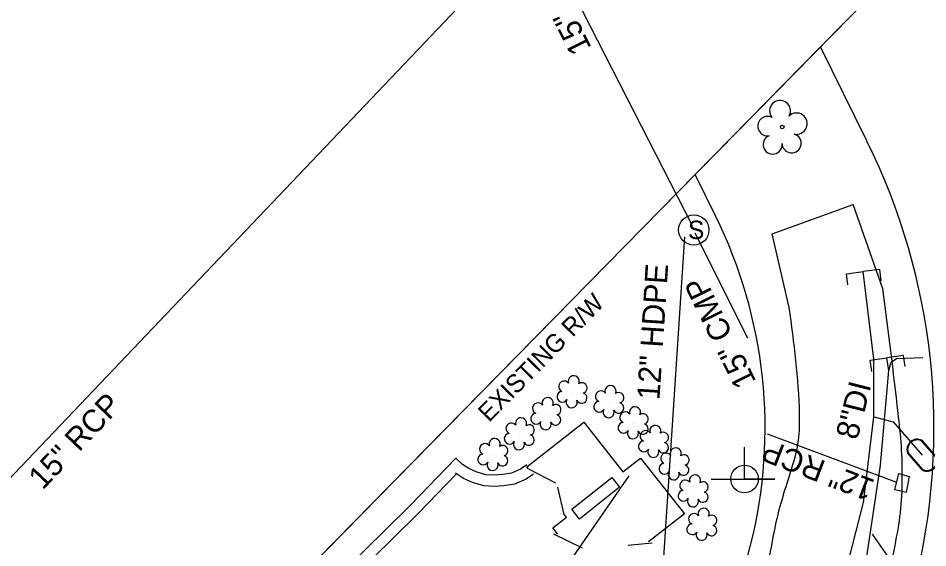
# Model space of a CAD drawing. Extents: x 1627482 to 1629573, y 760826 to 766301.
# Drawn here: x 1628624 to 1628785.6, y 761058 to 761152 of the extents above; entities that cross this region are included whole.
import ezdxf

# ---------------------------------------------------------------- set-up
doc = ezdxf.new("R2010")
doc.units = 0
for name, color, linetype in [('Exist Building', 7, 'Continuous'), ('Exist Building Leader', 7, 'Continuous'), ('Exist Other Culture Area Outline', 7, 'Continuous'), ('Exist Other Culture Fence Line', 7, 'Continuous'), ('Exist Other Culture Gate', 7, 'Continuous'), ('Exist Right of Way Line', 7, 'Continuous'), ('Exist Right of Way Line Text', 7, 'Continuous'), ('Exist Roads Curbs', 7, 'Continuous'), ('Exist Roads EOP', 7, 'Continuous'), ('Exist Roads EOP Other', 7, 'Continuous'), ('Exist Structure Minor Drop Inlet', 7, 'Continuous'), ('Exist Structure Minor Pipes CMP 15 Inch', 7, 'Continuous'), ('Exist Structure Minor Pipes CMP 15 Inch Text', 7, 'Continuous'), ('Exist Structure Minor Pipes HDPE 12 Inch', 7, 'Continuous'), ('Exist Structure Minor Pipes HDPE 12 Inch Text', 7, 'Continuous'), ('Exist Structure Minor Pipes RCP 12 Inch', 7, 'Continuous'), ('Exist Structure Minor Pipes RCP 12 Inch Text', 7, 'Continuous'), ('Exist Structure Minor Pipes RCP 15 Inch', 7, 'Continuous'), ('Exist Structure Minor Pipes RCP 15 Inch Text', 7, 'Continuous'), ('Exist Structure Minor Storm Sewer Manhole CELL', 7, 'Continuous'), ('Exist Utilities Gas UG Line SUE', 7, 'Continuous'), ('Exist Utilities Gas UG Line SUE Leader', 7, 'Continuous'), ('Exist Utilities Power Joint Use Telephone CELL', 7, 'Continuous'), ('Exist Utilities Water Meter CELL', 7, 'Continuous'), ('Exist Utilities Water UG Line SUE', 7, 'Continuous'), ('Exist Utilities Water UG Line SUE Text', 7, 'Continuous'), ('Exist Vegetation Shrub CELL', 7, 'Continuous'), ('Exist Vegetation Tree CELL', 7, 'Continuous')]:
    doc.layers.add(name, color=color, linetype=linetype)

# ---------------------------------------------------------------- blocks, each defined once
blk = doc.blocks.new('EXIST UTILITIES POWER JOINT USE TELEPHONE')
at = {"layer": 'Exist Utilities Power Joint Use Telephone CELL'}
blk.add_line((0, 0), (0, 0), dxfattribs=at)
blk.add_lwpolyline([(-0.1188, 0), (0.108, -0.0008), (0, -0.0004), (0, 0.1125)], dxfattribs=at)
blk.add_circle((0, 0.0001), 0.049, dxfattribs=at)
blk = doc.blocks.new('EXIST UTILITIES WATER METER')
at = {"layer": 'Exist Utilities Water Meter CELL'}
blk.add_line((0, 0), (0, 0), dxfattribs=at)
for points in [[(-0.0408, 0.034), (0.0408, 0.034)], [(-0.0408, 0.0312), (0.0408, 0.0312)], [(0.0408, -0.0312), (-0.0413, -0.0312)], [(0.0408, -0.034), (-0.0413, -0.034)]]:
    blk.add_lwpolyline(points, dxfattribs=at)
for centre, radius, start, end in [((-0.0261, -0.0001), 0.0371, 113.178, 245.9794), ((0.0259, 0), 0.0371, 293.6483, 66.3084), ((-0.0259, -0.0001), 0.0347, 115.3009, 243.7824), ((0.0261, 0), 0.0345, 295.1272, 64.8728)]:
    blk.add_arc(centre, radius, start, end, dxfattribs=at)

msp = doc.modelspace()

# ---------------------------------------------------------------- linework, layer by layer
at = {"layer": 'Exist Building'}
for points in [[(1628714.66, 761072.02), (1628714.36, 761072.4), (1628724.45, 761080.33), (1628731.41, 761071.48), (1628734.55, 761073.95), (1628742.35, 761064.04), (1628735.99, 761059.06)], [(1628719.86, 761060.46), (1628718.99, 761061.58), (1628721.39, 761063.47), (1628721, 761063.96)]]:
    msp.add_lwpolyline(points, dxfattribs=at)
at = {"layer": 'Exist Building Leader'}
msp.add_lwpolyline([(1628732.48, 761070.77), (1628720.27, 761053.14)], dxfattribs=at)
at = {"layer": 'Exist Other Culture Area Outline'}
msp.add_lwpolyline([(1628722.35, 761064.85), (1628729.42, 761070.48), (1628730.79, 761068.76), (1628723.72, 761063.13)], close=True, dxfattribs=at)
at = {"layer": 'Exist Other Culture Fence Line'}
for p, q in [((1628766.5, 761146.93), (1628812.44, 761193.67)), ((1628744.24, 761124.27), (1628766.5, 761146.93)), ((1628654.56, 761033.01), (1628744.24, 761124.27))]:
    msp.add_line(p, q, dxfattribs=at)
at = {"layer": 'Exist Other Culture Gate'}
for points in [[(1628714.66, 761072.02), (1628719.43, 761069.57)], [(1628721, 761063.96), (1628719.85, 761068.79)], [(1628719.09, 761060.48), (1628724.16, 761058.02)], [(1628736.59, 761058.87), (1628732.3, 761058.42)]]:
    msp.add_lwpolyline(points, dxfattribs=at)
at = {"layer": 'Exist Right of Way Line'}
for p, q in [((1628774.76, 761130.24), (1628766.5, 761146.93)), ((1628747.87, 761116.94), (1628744.24, 761124.27)), ((1628718.89, 760918.59), (1628754.1, 761058.51))]:
    msp.add_line(p, q, dxfattribs=at)
msp.add_lwpolyline([(1628558.33, 760935.09), (1628738.2, 761118.13), (1628812.44, 761193.67)], dxfattribs=at)
for radius in [115, 85]:
    msp.add_arc((1628671.68, 761079.25), radius, 345.8735, 26.3166, dxfattribs=at)
at = {"layer": 'Exist Roads Curbs'}
msp.add_lwpolyline([(1628714.36, 761072.75), (1628713.25, 761071.95), (1628711.6, 761071.27), (1628710.03, 761071.01), (1628708.48, 761070.89), (1628707.08, 761071), (1628705.37, 761071.49), (1628704.03, 761072.08), (1628702.91, 761072.83), (1628701.75, 761073.92), (1628693.63, 761065.53), (1628685.41, 761057.4), (1628675.74, 761047.64), (1628669.44, 761041.36), (1628658.1, 761029.81), (1628650.25, 761021.99)], dxfattribs=at)
at = {"layer": 'Exist Roads EOP'}
for p, q in [((1628777.58, 761104), (1628772.33, 761118.98)), ((1628760.97, 761100.69), (1628757.93, 761113.75))]:
    msp.add_line(p, q, dxfattribs=at)
msp.add_lwpolyline([(1628757.93, 761113.75), (1628772.33, 761118.98)], dxfattribs=at)
for points in [[(1628746.19, 760919.43), (1628754.18, 760952.61), (1628763.94, 760992.86), (1628774.19, 761034.82), (1628779.77, 761058.44), (1628780.72, 761064.25), (1628781.05, 761070.14), (1628780.88, 761076.05), (1628780.32, 761081.92), (1628777.58, 761104)], [(1628724.27, 760918.76), (1628732.94, 760956.46), (1628742.11, 760993.74), (1628745.03, 761004.95), (1628748.07, 761016.12), (1628751.06, 761027.3), (1628752.48, 761032.92), (1628753.82, 761038.55), (1628755.15, 761044.65), (1628756.37, 761050.78), (1628757.56, 761056.92), (1628758.77, 761063.04), (1628760.03, 761067.72), (1628761.5, 761072.38), (1628762.61, 761077.05), (1628762.8, 761081.79), (1628760.97, 761100.69)]]:
    msp.add_spline(points, degree=3, dxfattribs=at)
at = {"layer": 'Exist Roads EOP Other'}
msp.add_lwpolyline([(1628715.53, 761071.12), (1628714.23, 761070.19), (1628712.16, 761069.33), (1628710.27, 761069.02), (1628708.48, 761068.88), (1628706.72, 761069.03), (1628704.69, 761069.6), (1628703.07, 761070.32), (1628701.66, 761071.26), (1628701.82, 761071.11), (1628695.05, 761064.12), (1628686.82, 761055.98), (1628677.15, 761046.23), (1628670.85, 761039.95), (1628659.52, 761028.4), (1628651.66, 761020.57)], dxfattribs=at)
at = {"layer": 'Exist Structure Minor Drop Inlet'}
msp.add_lwpolyline([(1628780.44, 761071.18), (1628782.29, 761070.66), (1628781.74, 761067.82), (1628779.74, 761068.31), (1628780.44, 761071.18)], dxfattribs=at)
at = {"layer": 'Exist Structure Minor Pipes CMP 15 Inch'}
for points in [[(1628743.78, 761115.18), (1628716.55, 761168.41)], [(1628753.6, 761095.23), (1628744.26, 761113.86)]]:
    msp.add_lwpolyline(points, dxfattribs=at)
at = {"layer": 'Exist Structure Minor Pipes HDPE 12 Inch'}
msp.add_lwpolyline([(1628737.69, 761040.98), (1628742.4, 761113.23)], dxfattribs=at)
at = {"layer": 'Exist Structure Minor Pipes RCP 12 Inch'}
msp.add_line((1628780.1, 761069.59), (1628757.13, 761078.18), dxfattribs=at)
at = {"layer": 'Exist Structure Minor Pipes RCP 15 Inch'}
msp.add_lwpolyline([(1628714.95, 761167.4), (1628599.69, 761046.46)], dxfattribs=at)
at = {"layer": 'Exist Structure Minor Storm Sewer Manhole CELL'}
msp.add_circle((1628744.01, 761114.44), 2.69, dxfattribs=at)
at = {"layer": 'Exist Utilities Gas UG Line SUE'}
for p, q in [((1628781.29, 761092.16), (1628778.33, 761091.73)), ((1628781.58, 761090.18), (1628781.29, 761092.16)), ((1628775.36, 761091.3), (1628778.33, 761091.73)), ((1628775.64, 761089.32), (1628775.36, 761091.3))]:
    msp.add_line(p, q, dxfattribs=at)
for points in [[(1628768.43, 761025.37), (1628773, 761044.57), (1628777.17, 761072.7), (1628778.65, 761089.51), (1628778.33, 761091.73)], [(1628778.65, 761089.51), (1628779.08, 761090.96), (1628780.01, 761091.65), (1628784.67, 761091.81)]]:
    msp.add_lwpolyline(points, dxfattribs=at)
at = {"layer": 'Exist Utilities Gas UG Line SUE Leader'}
msp.add_lwpolyline([(1628775.72, 761060.44), (1628785.32, 761046.62)], dxfattribs=at)
at = {"layer": 'Exist Utilities Water UG Line SUE'}
for p, q in [((1628771.12, 761106.67), (1628774.1, 761107.04)), ((1628771.36, 761104.69), (1628771.12, 761106.67)), ((1628777.08, 761107.4), (1628774.1, 761107.04)), ((1628777.32, 761105.41), (1628777.08, 761107.4))]:
    msp.add_line(p, q, dxfattribs=at)
for points in [[(1628763.24, 761020.45), (1628766.26, 761033.13), (1628768.95, 761045.73), (1628774.13, 761066.08), (1628775.98, 761081.24), (1628775.99, 761091.53), (1628774.1, 761107.04)], [(1628775.98, 761081.24), (1628779.44, 761080.38)], [(1628779.44, 761080.38), (1628784.57, 761074.46)]]:
    msp.add_lwpolyline(points, dxfattribs=at)
at = {"layer": 'Exist Vegetation Shrub CELL'}
for p, q in [((1628722.46, 761085.53), (1628722.46, 761085.53)), ((1628729, 761083.78), (1628729, 761083.78)), ((1628717.82, 761081.66), (1628717.82, 761081.66)), ((1628733.32, 761080.03), (1628733.32, 761080.03)), ((1628713.09, 761078.08), (1628713.09, 761078.08)), ((1628736.93, 761076.73), (1628736.93, 761076.73)), ((1628708.4, 761074.41), (1628708.4, 761074.41)), ((1628740.58, 761072.74), (1628740.58, 761072.74)), ((1628743.99, 761067.95), (1628743.99, 761067.95)), ((1628745.52, 761062.01), (1628745.52, 761062.01))]:
    msp.add_line(p, q, dxfattribs=at)
for centre, radius, start, end in [((1628720.98, 761086.66), 0.968, 35.8908, 245.4216), ((1628722.69, 761087.57), 0.99, 334.8391, 200.4717), ((1628724.13, 761086.4), 0.929, 284.4567, 126.0861), ((1628720.66, 761084.83), 0.955, 95.1099, 327.9534), ((1628727.51, 761084.91), 0.968, 35.8908, 245.4216), ((1628729.22, 761085.83), 0.99, 334.8391, 200.4717), ((1628718.04, 761083.7), 0.99, 334.8391, 200.4717), ((1628722.33, 761083.85), 0.984, 151.2797, 21.387), ((1628724.1, 761084.6), 0.937, 204.9913, 73.4601), ((1628727.2, 761083.08), 0.955, 95.1099, 327.9534), ((1628730.67, 761084.65), 0.929, 284.4567, 126.0861), ((1628716.33, 761082.78), 0.968, 35.8908, 245.4216), ((1628719.49, 761082.53), 0.929, 284.4567, 126.0861), ((1628728.87, 761082.1), 0.984, 151.2797, 21.387), ((1628730.63, 761082.86), 0.937, 204.9913, 73.4601), ((1628733.55, 761082.07), 0.99, 334.8391, 200.4717), ((1628713.32, 761080.12), 0.99, 334.8391, 200.4717), ((1628716.02, 761080.95), 0.955, 95.1099, 327.9534), ((1628719.45, 761080.73), 0.937, 204.9913, 73.4601), ((1628731.84, 761081.16), 0.968, 35.8908, 245.4216), ((1628734.99, 761080.9), 0.929, 284.4567, 126.0861), ((1628711.6, 761079.2), 0.968, 35.8908, 245.4216), ((1628714.76, 761078.94), 0.929, 284.4567, 126.0861), ((1628717.69, 761079.97), 0.984, 151.2797, 21.387), ((1628731.52, 761079.33), 0.955, 95.1099, 327.9534), ((1628734.96, 761079.1), 0.937, 204.9913, 73.4601), ((1628737.16, 761078.77), 0.99, 334.8391, 200.4717), ((1628711.29, 761077.37), 0.955, 95.1099, 327.9534), ((1628714.72, 761077.15), 0.937, 204.9913, 73.4601), ((1628733.19, 761078.35), 0.984, 151.2797, 21.387), ((1628735.45, 761077.86), 0.968, 35.8908, 245.4216), ((1628738.6, 761077.6), 0.929, 284.4567, 126.0861), ((1628706.92, 761075.54), 0.968, 35.8908, 245.4216), ((1628708.63, 761076.45), 0.99, 334.8391, 200.4717), ((1628710.07, 761075.28), 0.929, 284.4567, 126.0861), ((1628712.96, 761076.39), 0.984, 151.2797, 21.387), ((1628735.13, 761076.03), 0.955, 95.1099, 327.9534), ((1628738.57, 761075.8), 0.937, 204.9913, 73.4601), ((1628706.6, 761073.71), 0.955, 95.1099, 327.9534), ((1628710.04, 761073.49), 0.937, 204.9913, 73.4601), ((1628736.8, 761075.05), 0.984, 151.2797, 21.387), ((1628739.09, 761073.87), 0.968, 35.8908, 245.4216), ((1628740.8, 761074.78), 0.99, 334.8391, 200.4717), ((1628742.25, 761073.61), 0.929, 284.4567, 126.0861), ((1628708.27, 761072.73), 0.984, 151.2797, 21.387), ((1628738.78, 761072.04), 0.955, 95.1099, 327.9534), ((1628742.21, 761071.82), 0.937, 204.9913, 73.4601), ((1628740.45, 761071.06), 0.984, 151.2797, 21.387), ((1628742.5, 761069.08), 0.968, 35.8908, 245.4216), ((1628744.22, 761069.99), 0.99, 334.8391, 200.4717), ((1628745.66, 761068.82), 0.929, 284.4567, 126.0861), ((1628742.19, 761067.25), 0.955, 95.1099, 327.9534), ((1628745.62, 761067.02), 0.937, 204.9913, 73.4601), ((1628743.86, 761066.27), 0.984, 151.2797, 21.387), ((1628745.75, 761064.05), 0.99, 334.8391, 200.4717), ((1628744.04, 761063.14), 0.968, 35.8908, 245.4216), ((1628747.19, 761062.88), 0.929, 284.4567, 126.0861), ((1628743.72, 761061.31), 0.955, 95.1099, 327.9534), ((1628747.16, 761061.09), 0.937, 204.9913, 73.4601), ((1628745.39, 761060.33), 0.984, 151.2797, 21.387)]:
    msp.add_arc(centre, radius, start, end, dxfattribs=at)
at = {"layer": 'Exist Vegetation Tree CELL'}
msp.add_line((1628759.72, 761132.72), (1628759.72, 761132.72), dxfattribs=at)
msp.add_circle((1628759.72, 761132.72), 0.326, dxfattribs=at)
for centre, radius, start, end in [((1628759.33, 761135.59), 1.86, 330.1651, 219.7134), ((1628757.11, 761132.87), 1.73, 62.6636, 279.3457), ((1628762.26, 761133.31), 1.9, 257.1011, 134.1999), ((1628758.01, 761129.6), 1.69, 111.5671, 6.231), ((1628761.39, 761129.82), 1.7, 181.2822, 74.56)]:
    msp.add_arc(centre, radius, start, end, dxfattribs=at)

# ---------------------------------------------------------------- block references
at = {"layer": 'Exist Utilities Power Joint Use Telephone CELL', "xscale": 50, "yscale": 50}
msp.add_blockref('EXIST UTILITIES POWER JOINT USE TELEPHONE', (1628753.02, 761070.23), dxfattribs=at)
at = {"layer": 'Exist Utilities Water Meter CELL', "xscale": 50, "yscale": 50, "rotation": 130.84158974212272}
msp.add_blockref('EXIST UTILITIES WATER METER', (1628784.57, 761074.46), dxfattribs=at)

# ---------------------------------------------------------------- texts
at = {"layer": 'Exist Right of Way Line Text'}
msp.add_text('EXISTING R/W', height=3.2, rotation=45.4997, dxfattribs=at).set_placement((1628707.64, 761080.18))
at = {"layer": 'Exist Structure Minor Pipes CMP 15 Inch Text'}
for rotation, p in [(116.4775, (1628725.9, 761146.77)), (116.2793, (1628755.16, 761087.55))]:
    msp.add_text('15" CMP', height=4, rotation=rotation, dxfattribs=at).set_placement(p)
at = {"layer": 'Exist Structure Minor Pipes HDPE 12 Inch Text'}
msp.add_text('12" HDPE', height=4, rotation=86.2725, dxfattribs=at).set_placement((1628737.9, 761084.18))
at = {"layer": 'Exist Structure Minor Pipes RCP 12 Inch Text'}
msp.add_text('12" RCP', height=4, rotation=158.9256, dxfattribs=at).set_placement((1628776.4, 761069.95))
at = {"layer": 'Exist Structure Minor Pipes RCP 15 Inch Text'}
msp.add_text('15" RCP', height=4, rotation=46.3774, dxfattribs=at).set_placement((1628628.34, 761068.17))
at = {"layer": 'Exist Structure Minor Storm Sewer Manhole CELL'}
msp.add_text('S', height=3.25, dxfattribs=at).set_placement((1628742.98, 761112.84))
at = {"layer": 'Exist Utilities Water UG Line SUE Text'}
msp.add_text('8"DI', height=4, rotation=75.7087, dxfattribs=at).set_placement((1628773.05, 761077.03))

doc.saveas('drawing.dxf')
